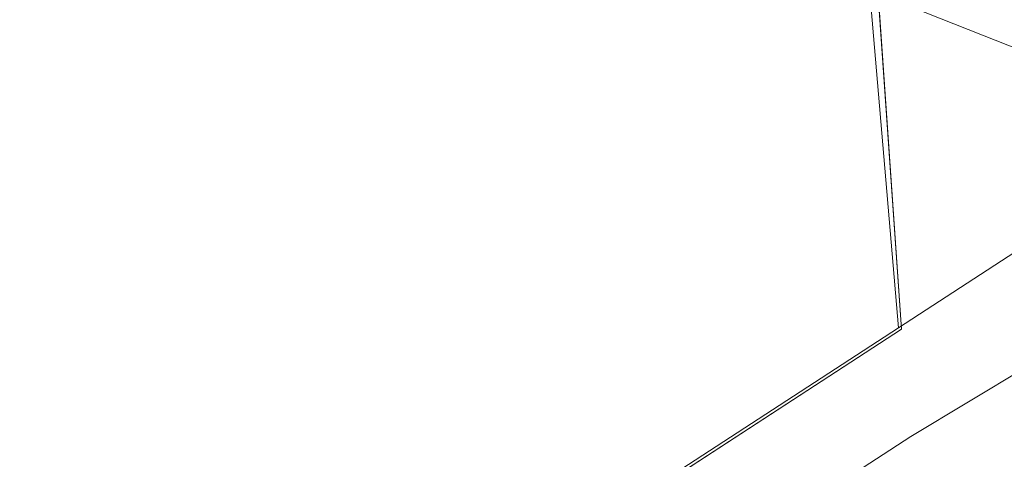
# Model space of a CAD drawing. Header units: metres. Extents: x 163628 to 167855, y 402678 to 405435.
# Tile 558 of 656: x 167398.01 to 167404.9, y 404869.14 to 404872.22. Entities that reach past the tile are written whole.
import ezdxf

# ---------------------------------------------------------------- set-up
doc = ezdxf.new("R2010")
doc.units = ezdxf.units.M
doc.linetypes.add('X-CA190022.004-UO-DTM inmeting$0$DASHED2', pattern=[0.375, 0.25, -0.125])
doc.layers.get('0').update_dxf_attribs({"lineweight": 25})
for name, color, linetype, lineweight in [('X-CA190022.004-UO-BGT_Ondergrond$0$GE_201_SHDHek_Lijn_GEM', 253, 'X-CA190022.004-UO-BGT_Ondergrond$0$Hekwerk', 9), ('X-CA190022.004-UO-BGT_Ondergrond$0$GE_401_OTDErf_Vlak_GEM', 253, 'Continuous', 9), ('X-CA190022.004-UO-BGT_Ondergrond$0$GE_479_BTDGroenvoorziening_grasenkruida_GEM', 253, 'Continuous', 9), ('X-CA190022.004-UO-BGT_Ondergrond$0$GE_541_OWTOever_slootkant_Vlak_GEM', 253, 'Continuous', 9), ('X-CA190022.004-UO-DTM inmeting$0$B-ME-KG-BEHEERGRENS-G', 246, 'X-CA190022.004-UO-DTM inmeting$0$KG-BG', 0), ('X-CA190022.004-UO-DTM inmeting$0$B-WE-AL-TOPOGRAFIE_CULTUURGRENS-G', 246, 'X-CA190022.004-UO-DTM inmeting$0$DASHED2', 0), ('X-CA190022.004-UO-KAD_Percelen$0$B-WE-KG-GRENS_PERCEEL-GV', 150, 'Continuous', 9)]:
    doc.layers.add(name, color=color, linetype=linetype, lineweight=lineweight)
doc.layers.add('X-CA190022.004-UO-DTM inmeting$0$X-XX-AL-MEETPUNT-S', color=246, linetype='Continuous', lineweight=0, plot=False)
doc.linetypes.add('X-CA190022.004-UO-BGT_Ondergrond$0$Hekwerk', pattern='A,5,-1.5,[2,dgnlstyle-Veghel.shx,S=0.007937,R=0,X=0,Y=0],-1.5', length=8)
doc.linetypes.add('X-CA190022.004-UO-DTM inmeting$0$KG-BG', pattern='A,5.5,-2,[4,NLCS.SHX,S=1,R=0,X=0,Y=0],-2', length=9.5)

# ---------------------------------------------------------------- blocks, each defined once
blk = doc.blocks.new('X-CA190022.004-UO-DTM inmeting$0$punt')
at = {"color": 0, "lineweight": -2}
blk.add_line((0, 0), (0, 0), dxfattribs=at)

msp = doc.modelspace()

# ---------------------------------------------------------------- linework, layer by layer
at = {"layer": 'X-CA190022.004-UO-BGT_Ondergrond$0$GE_201_SHDHek_Lijn_GEM'}
for p, q in [((167404.019, 404872.416), (167404.185, 404870.05)), ((167404.185, 404870.05), (167386.457, 404858.513))]:
    msp.add_line(p, q, dxfattribs=at)
at = {"layer": 'X-CA190022.004-UO-BGT_Ondergrond$0$GE_401_OTDErf_Vlak_GEM', "flags": 128}
msp.add_lwpolyline([(167400.133, 404929.779), (167399.078, 404915.725), (167398.959, 404906.913), (167399.061, 404897.697), (167398.739, 404883.182), (167399.417, 404876.868), (167400.885, 404874.795), (167402.566, 404873.189), (167404.019, 404872.416), (167404.185, 404870.05), (167386.457, 404858.513), (167385.635, 404857.979), (167382.913, 404856.207), (167381.541, 404855.42), (167380.788, 404854.987), (167368.252, 404847.792)], dxfattribs=at)
at = {"layer": 'X-CA190022.004-UO-BGT_Ondergrond$0$GE_479_BTDGroenvoorziening_grasenkruida_GEM', "flags": 128}
msp.add_lwpolyline([(167398.04, 404863.177), (167388.203, 404857.52), (167387.316, 404857.01), (167386.457, 404858.513), (167404.185, 404870.05), (167404.019, 404872.416), (167404.15, 404872.347), (167405.442, 404871.835), (167408.223, 404871.146), (167411.392, 404872.393), (167413.819, 404874.138), (167415.221, 404876.379), (167415.156, 404880.274), (167414.836, 404885.141), (167414.618, 404889.075), (167414.781, 404894.281), (167415.895, 404899.11), (167418.121, 404903.623), (167421.793, 404909.346), (167425.691, 404914.648), (167430.241, 404920.627), (167433.288, 404926.385), (167435.746, 404932.159)], dxfattribs=at)
at = {"layer": 'X-CA190022.004-UO-BGT_Ondergrond$0$GE_541_OWTOever_slootkant_Vlak_GEM', "flags": 128}
msp.add_lwpolyline([(167411.392, 404872.393), (167408.223, 404871.146), (167405.442, 404871.835), (167404.15, 404872.347)], dxfattribs=at)
at = {"layer": 'X-CA190022.004-UO-DTM inmeting$0$B-ME-KG-BEHEERGRENS-G', "ltscale": 0.5}
msp.add_line((167404.25, 404869.297, 9.014), (167398.189, 404865.388, 9.09), dxfattribs=at)
at = {"layer": 'X-CA190022.004-UO-DTM inmeting$0$B-WE-AL-TOPOGRAFIE_CULTUURGRENS-G', "ltscale": 10}
msp.add_line((167408.384, 404871.793, 8.934), (167404.25, 404869.297, 9.014), dxfattribs=at)
at = {"layer": 'X-CA190022.004-UO-KAD_Percelen$0$B-WE-KG-GRENS_PERCEEL-GV', "flags": 128}
for points in [[(167402.763, 404932.164), (167401.011, 404927.263), (167400.509, 404922.184), (167400.851, 404914.737), (167401.344, 404906.698), (167401.896, 404898.663), (167402.376, 404891.512), (167402.938, 404884.378), (167404.164, 404870.058), (167419.331, 404879.921), (167419.395, 404873.889), (167423.954, 404876.773), (167423.931, 404879.237), (167423.681, 404905.967), (167424.241, 404907.043), (167427.223, 404911.153), (167431.515, 404915.655), (167434.282, 404918.438), (167435.764, 404919.929), (167441.271, 404927.268), (167446.419, 404934.4)], [(167351.109, 404832.026), (167388.083, 404853.445), (167404.654, 404864.349), (167413.139, 404869.932), (167419.395, 404873.889), (167419.331, 404879.921), (167404.164, 404870.058), (167382.833, 404856.187), (167374.007, 404851.05), (167366.213, 404846.514)]]:
    msp.add_lwpolyline(points, dxfattribs=at)
msp.add_lwpolyline([(167404.164, 404870.058), (167402.938, 404884.378), (167402.376, 404891.512), (167401.896, 404898.663), (167369.951, 404883.844), (167373.073, 404877.13), (167382.833, 404856.187)], close=True, dxfattribs=at)

# ---------------------------------------------------------------- block references
at = {"layer": 'X-CA190022.004-UO-DTM inmeting$0$X-XX-AL-MEETPUNT-S', "linetype": 'ByBlock', "lineweight": -2}
msp.add_blockref('X-CA190022.004-UO-DTM inmeting$0$punt', (167404.25, 404869.297, 9.014), dxfattribs=at)

doc.saveas('drawing.dxf')
